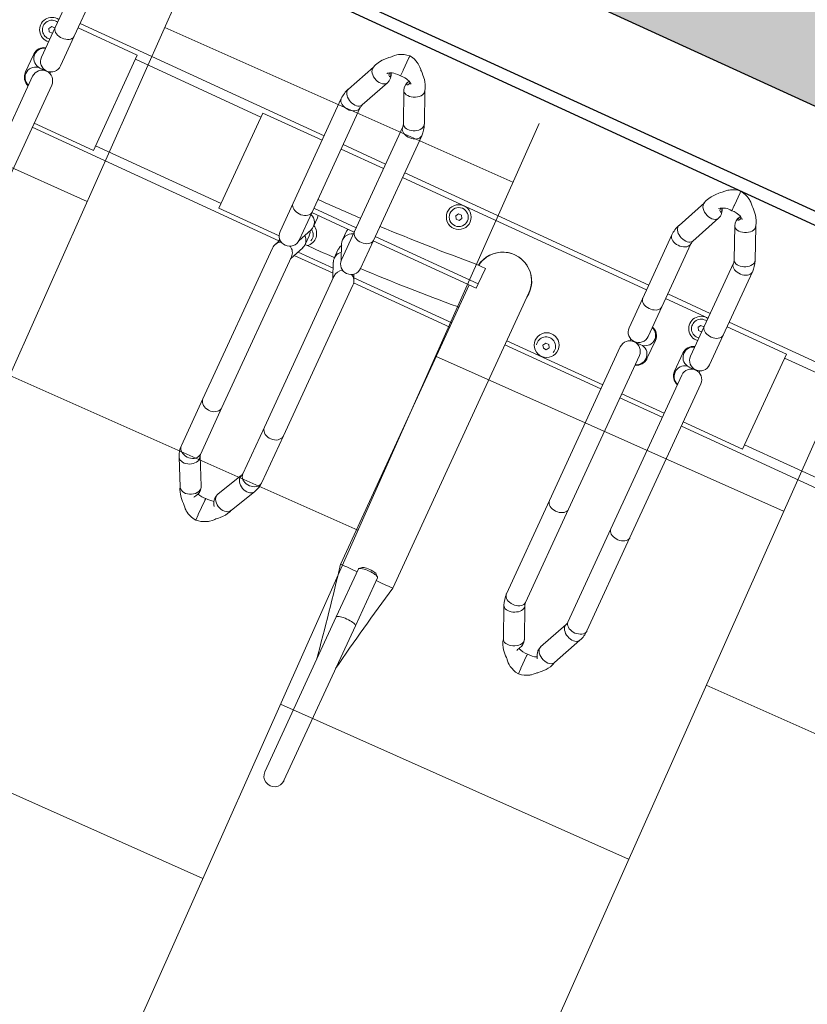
# Model space of a CAD drawing. Header units: metres. Extents: x 134157 to 138734, y 451157 to 455772.
# Tile 880 of 1056: x 136725.724 to 136726.551, y 454287.203 to 454288.237. Entities that reach past the tile are written whole.
import ezdxf

# ---------------------------------------------------------------- set-up
doc = ezdxf.new("R2010")
doc.units = ezdxf.units.M
doc.linetypes.add('HIDDEN__G5', pattern=[1.125, 0.75, -0.375])
doc.layers.add('-DR-alg-hulplijnen', color=210, linetype='Continuous', plot=False)
doc.layers.add('-DR-alg-hulplijnen kantverharding asflast nieuwe fietsstraat', color=7, linetype='Continuous', true_color=0xff9429, plot=False)
doc.layers.add('-DR-nw-gr-arc-beplanting grote vakken', color=7, linetype='Continuous', true_color=0xabceb2)
doc.layers.add('-DR-nw-gr-arc-gras', color=7, linetype='Continuous', true_color=0xb5d5a4)
doc.layers.add('-DR-nw-vh-arc-asfalt fietsstraat rood', color=7, linetype='Continuous', lineweight=9, true_color=0xdfbfc7)
doc.layers.add('-DR-nw-vh-arc-tegels 300x300x45', color=253, linetype='Continuous', lineweight=9)
for name, color, linetype in [('-DR-nw-vh-band 10x20 ob', 2, 'HIDDEN__G5'), ('-DR-nw-vh-kantverharding', 3, 'Continuous'), ('VELOPA-FIG15', 1, 'Continuous'), ('VELOPA-FIG25', 1, 'Continuous')]:
    doc.layers.add(name, color=color, linetype=linetype)
doc.layers.add('-DR-nw-vh-kantverharding halfverharding stabilizer', color=7, linetype='Continuous', true_color=0xe2e1c1, transparency=0.1)
pattern_1 = [(115.335625, (136419.71802, 453326.2367), (-0.223681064, -0.105903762), [0.06, -0.187485]), (205.335625, (136419.71802, 453326.2367), (0.105903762, -0.223681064), [0.06, -0.187485])]

# ---------------------------------------------------------------- blocks, each defined once
blk = doc.blocks.new('Tulip Traverse voetplaat eenzijdig')
at = {"layer": '-DR-alg-hulplijnen', "ltscale": 30}
blk.add_lwpolyline([(3000, -1735), (3000, 190), (0, 190), (0, -1735)], close=True, dxfattribs=at)
at = {"layer": 'VELOPA-FIG15', "color": 252, "linetype": 'Continuous', "lineweight": 9}
for p, q in [((1572.5, 50), (1427.5, 50)), ((2322.5, 50), (2177.5, 50)), ((1572.5, -50), (1427.5, -50)), ((2322.5, -50), (2177.5, -50))]:
    blk.add_line(p, q, dxfattribs=at)
at = {"layer": 'VELOPA-FIG15', "color": 252, "linetype": 'Continuous', "lineweight": 9, "flags": 128}
for points in [[(2038.7, 121.5), (2038.4, 120.9), (2037.6, 119.9), (2036.5, 119.2), (2035.2, 118.6), (2033.6, 118.3), (2031.9, 118.2), (2030.1, 118.4), (2028.2, 118.8), (2026.3, 119.4), (2024.5, 120.2), (2022.9, 121.3), (2021.4, 122.4), (2020.2, 123.7), (2019.2, 125.1), (2018.6, 126.4), (2018.2, 127.8), (2018.2, 129.1), (2018.6, 130.3)], [(2086.3, 121.5), (2086.6, 120.9), (2087.4, 119.9), (2088.5, 119.2), (2089.8, 118.6), (2091.4, 118.3), (2093.1, 118.2), (2094.9, 118.4), (2096.8, 118.8), (2098.7, 119.4), (2100.5, 120.2), (2102.1, 121.3), (2103.6, 122.4), (2104.8, 123.7), (2105.8, 125.1), (2106.4, 126.4), (2106.8, 127.8), (2106.8, 129.1), (2106.4, 130.3)], [(1663.7, 106), (1663.4, 105.5), (1662.6, 104.5), (1661.5, 103.7), (1660.2, 103.1), (1658.6, 102.8), (1656.9, 102.7), (1655.1, 102.8), (1653.2, 103.2), (1651.3, 103.8), (1649.5, 104.7), (1647.9, 105.7), (1646.4, 106.9), (1645.2, 108.2), (1644.2, 109.6), (1643.6, 111), (1643.2, 112.4), (1643.2, 113.7), (1643.6, 114.9), (1643.6, 115)], [(1711.3, 106), (1711.6, 105.5), (1712.4, 104.5), (1713.5, 103.7), (1714.8, 103.1), (1716.4, 102.8), (1718.1, 102.7), (1719.9, 102.8), (1721.8, 103.2), (1723.7, 103.8), (1725.5, 104.7), (1727.1, 105.7), (1728.6, 106.9), (1729.8, 108.2), (1730.8, 109.6), (1731.4, 111), (1731.8, 112.4), (1731.8, 113.7), (1731.4, 114.9), (1731.4, 115)], [(2038, 118.1), (2037.8, 116.8), (2037.3, 115.5), (2036.4, 114.4), (2035.3, 113.3), (2033.9, 112.4), (2032.2, 111.7), (2030.4, 111.2), (2028.5, 110.9), (2026.5, 110.9), (2024.6, 111), (2022.7, 111.4), (2020.9, 112.1), (2019.4, 112.9), (2018.1, 113.8), (2017.1, 115), (2016.4, 116.2), (2016, 117.4), (2016, 118.1)], [(2087, 118.1), (2087.2, 116.8), (2087.7, 115.5), (2088.6, 114.4), (2089.7, 113.3), (2091.1, 112.4), (2092.8, 111.7), (2094.6, 111.2), (2096.5, 110.9), (2098.5, 110.9), (2100.4, 111), (2102.3, 111.4), (2104.1, 112.1), (2105.6, 112.9), (2106.9, 113.8), (2107.9, 115), (2108.6, 116.2), (2109, 117.4), (2109, 118.1)], [(1663, 102.9), (1662.8, 101.6), (1662.3, 100.3), (1661.4, 99.1), (1660.3, 98), (1658.9, 97.1), (1657.2, 96.4), (1655.4, 95.8), (1653.5, 95.5), (1651.5, 95.5), (1649.6, 95.7), (1647.7, 96.1), (1645.9, 96.7), (1644.4, 97.5), (1643.1, 98.5), (1642.1, 99.7), (1641.4, 100.9), (1641, 102.2), (1641, 102.9)], [(1712, 102.9), (1712.2, 101.6), (1712.7, 100.3), (1713.6, 99.1), (1714.7, 98), (1716.1, 97.1), (1717.8, 96.4), (1719.6, 95.8), (1721.5, 95.5), (1723.5, 95.5), (1725.4, 95.7), (1727.3, 96.1), (1729.1, 96.7), (1730.6, 97.5), (1731.9, 98.5), (1732.9, 99.7), (1733.6, 100.9), (1734, 102.2), (1734, 102.9)], [(1337, 45.1), (1337.2, 43.9), (1337.7, 42.6), (1338.6, 41.4), (1339.7, 40.4), (1341.1, 39.5), (1342.8, 38.8), (1344.6, 38.3), (1346.5, 38), (1348.5, 37.9), (1350.4, 38.1), (1352.3, 38.5), (1354.1, 39.1), (1355.6, 39.9), (1356.9, 40.9), (1357.9, 42), (1358.6, 43.2), (1359, 44.5), (1359, 45.1)], [(2038, 45.1), (2037.8, 43.9), (2037.3, 42.6), (2036.4, 41.4), (2035.3, 40.4), (2033.9, 39.5), (2032.2, 38.8), (2030.4, 38.3), (2028.5, 38), (2026.5, 37.9), (2024.6, 38.1), (2022.7, 38.5), (2020.9, 39.1), (2019.4, 39.9), (2018.1, 40.9), (2017.1, 42), (2016.4, 43.2), (2016, 44.5), (2016, 45.1)], [(2087, 45.1), (2087.2, 43.9), (2087.7, 42.6), (2088.6, 41.4), (2089.7, 40.4), (2091.1, 39.5), (2092.8, 38.8), (2094.6, 38.3), (2096.5, 38), (2098.5, 37.9), (2100.4, 38.1), (2102.3, 38.5), (2104.1, 39.1), (2105.6, 39.9), (2106.9, 40.9), (2107.9, 42), (2108.6, 43.2), (2109, 44.5), (2109, 45.1)], [(1663, -18.1), (1662.8, -19.4), (1662.3, -20.7), (1661.4, -21.9), (1660.3, -23), (1658.9, -23.9), (1657.2, -24.6), (1655.4, -25.2), (1653.5, -25.5), (1651.5, -25.5), (1649.6, -25.3), (1647.7, -24.9), (1645.9, -24.3), (1644.4, -23.5), (1643.1, -22.5), (1642.1, -21.3), (1641.4, -20.1), (1641, -18.8), (1641, -18.1)], [(1712, -18.1), (1712.2, -19.4), (1712.7, -20.7), (1713.6, -21.9), (1714.7, -23), (1716.1, -23.9), (1717.8, -24.6), (1719.6, -25.2), (1721.5, -25.5), (1723.5, -25.5), (1725.4, -25.3), (1727.3, -24.9), (1729.1, -24.3), (1730.6, -23.5), (1731.9, -22.5), (1732.9, -21.3), (1733.6, -20.1), (1734, -18.8), (1734, -18.1)], [(2038, -189), (2037.8, -190.3), (2037.3, -191.6), (2036.4, -192.7), (2035.3, -193.8), (2033.9, -194.7), (2032.2, -195.4), (2030.4, -196), (2028.5, -196.3), (2026.5, -196.3), (2024.6, -196.1), (2022.7, -195.7), (2020.9, -195.1), (2019.4, -194.3), (2018.1, -193.3), (2017.1, -192.2), (2016.4, -190.9), (2016, -189.6), (2016, -189)], [(2087, -189), (2087.2, -190.3), (2087.7, -191.6), (2088.6, -192.7), (2089.7, -193.8), (2091.1, -194.7), (2092.8, -195.4), (2094.6, -196), (2096.5, -196.3), (2098.5, -196.3), (2100.4, -196.1), (2102.3, -195.7), (2104.1, -195.1), (2105.6, -194.3), (2106.9, -193.3), (2107.9, -192.2), (2108.6, -190.9), (2109, -189.6), (2109, -189)], [(1663, -244.2), (1662.8, -245.7), (1662.3, -247.1), (1661.4, -248.5), (1660.3, -249.7), (1658.9, -250.7), (1657.2, -251.6), (1655.4, -252.1), (1653.5, -252.5), (1651.5, -252.5), (1649.6, -252.3), (1647.7, -251.9), (1645.9, -251.2), (1644.4, -250.2), (1643.1, -249.1), (1642.1, -247.8), (1641.4, -246.4), (1641, -244.9), (1641, -244.2)], [(1712, -244.2), (1712.2, -245.7), (1712.7, -247.1), (1713.6, -248.5), (1714.7, -249.7), (1716.1, -250.7), (1717.8, -251.6), (1719.6, -252.1), (1721.5, -252.5), (1723.5, -252.5), (1725.4, -252.3), (1727.3, -251.9), (1729.1, -251.2), (1730.6, -250.2), (1731.9, -249.1), (1732.9, -247.8), (1733.6, -246.4), (1734, -244.9), (1734, -244.2)], [(1663, -298.2), (1662.8, -299.7), (1662.3, -301.2), (1661.4, -302.5), (1660.3, -303.7), (1658.9, -304.8), (1657.2, -305.6), (1655.4, -306.2), (1653.5, -306.5), (1651.5, -306.6), (1649.6, -306.4), (1647.7, -305.9), (1645.9, -305.2), (1644.4, -304.3), (1643.1, -303.1), (1642.1, -301.8), (1641.4, -300.4), (1641, -299), (1641, -298.2)], [(1712, -298.2), (1712.2, -299.7), (1712.7, -301.2), (1713.6, -302.5), (1714.7, -303.7), (1716.1, -304.8), (1717.8, -305.6), (1719.6, -306.2), (1721.5, -306.5), (1723.5, -306.6), (1725.4, -306.4), (1727.3, -305.9), (1729.1, -305.2), (1730.6, -304.3), (1731.9, -303.1), (1732.9, -301.8), (1733.6, -300.4), (1734, -299), (1734, -298.2)], [(2038, -296.7), (2037.8, -298.1), (2037.3, -299.3), (2036.4, -300.5), (2035.3, -301.6), (2033.9, -302.5), (2032.2, -303.2), (2030.4, -303.7), (2028.5, -304), (2026.5, -304.1), (2024.6, -303.9), (2022.7, -303.5), (2020.9, -302.9), (2019.4, -302.1), (2018.1, -301.1), (2017.1, -299.9), (2016.4, -298.7), (2016, -297.4), (2016, -296.7)], [(2087, -296.7), (2087.2, -298.1), (2087.7, -299.3), (2088.6, -300.5), (2089.7, -301.6), (2091.1, -302.5), (2092.8, -303.2), (2094.6, -303.7), (2096.5, -304), (2098.5, -304.1), (2100.4, -303.9), (2102.3, -303.5), (2104.1, -302.9), (2105.6, -302.1), (2106.9, -301.1), (2107.9, -299.9), (2108.6, -298.7), (2109, -297.4), (2109, -296.7)], [(1664.1, -302.7), (1663.9, -304.2), (1663.4, -305.8), (1662.6, -307.3), (1661.5, -308.7), (1660.2, -310.1), (1658.6, -311.2), (1656.9, -312.2), (1655.1, -312.9), (1653.2, -313.4), (1651.3, -313.6), (1649.5, -313.5), (1647.9, -313.1), (1646.4, -312.5), (1645.2, -311.6), (1644.2, -310.6), (1643.8, -309.9)], [(1663.5, -300), (1663.9, -301.2), (1664.1, -302.7)], [(1711.5, -300), (1711.1, -301.2), (1710.9, -302.7)], [(1710.9, -302.7), (1711.1, -304.2), (1711.6, -305.8), (1712.4, -307.3), (1713.5, -308.7), (1714.8, -310.1), (1716.4, -311.2), (1718.1, -312.2), (1719.9, -312.9), (1721.8, -313.4), (1723.7, -313.6), (1725.5, -313.5), (1727.1, -313.1), (1728.6, -312.5), (1729.8, -311.6), (1730.8, -310.6), (1731.2, -309.9)], [(2039.1, -301.9), (2038.9, -303.2), (2038.4, -304.6), (2037.6, -306), (2036.5, -307.3), (2035.2, -308.6), (2033.6, -309.7), (2031.9, -310.6), (2030.1, -311.4), (2028.2, -311.9), (2026.3, -312.1), (2024.5, -312.2), (2022.9, -312), (2021.4, -311.5), (2020.2, -310.8), (2019.2, -309.9), (2018.6, -308.9)], [(2038.7, -300), (2038.9, -300.6), (2039.1, -301.9)], [(2086.3, -300), (2086.1, -300.6), (2085.9, -301.9)], [(2085.9, -301.9), (2086.1, -303.2), (2086.6, -304.6), (2087.4, -306), (2088.5, -307.3), (2089.8, -308.6), (2091.4, -309.7), (2093.1, -310.6), (2094.9, -311.4), (2096.8, -311.9), (2098.7, -312.1), (2100.5, -312.2), (2102.1, -312), (2103.6, -311.5), (2104.8, -310.8), (2105.8, -309.9), (2106.4, -308.9)], [(1875, -390.9), (1873, -391), (1871.1, -391.1), (1869.4, -391.3), (1867.8, -391.6), (1866.4, -391.9), (1865.3, -392.3), (1864.5, -392.8), (1864.1, -393.2), (1864, -393.6)], [(1886, -393.6), (1885.9, -393.2), (1885.5, -392.8), (1884.7, -392.3), (1883.6, -391.9), (1882.2, -391.6), (1880.6, -391.3), (1878.9, -391.1), (1877, -391), (1875, -390.9)]]:
    blk.add_lwpolyline(points, dxfattribs=at)
at = {"layer": 'VELOPA-FIG25', "color": 252, "linetype": 'Continuous', "lineweight": 9}
for p, q in [((2062.5, 188.4), (2062.5, 190)), ((2062.5, 188), (2062.5, 188.4)), ((2062.5, 174), (2062.5, 188)), ((1687.5, 172), (1687.5, 173.7)), ((1687.5, 171.6), (1687.5, 172)), ((1687.5, 157.2), (1687.5, 171.6)), ((2062.5, 174), (2062.5, 173.7)), ((2062.5, 173.7), (2062.5, 167.5)), ((1687.5, 157.2), (1687.5, 156.9)), ((1687.5, 156.9), (1687.5, 150.7)), ((2032.8, 163), (2018.6, 130.3)), ((2106.4, 130.3), (2092.2, 163)), ((1657.9, 147), (1643.6, 115)), ((1731.4, 115), (1717.1, 147)), ((2038.7, 121.5), (2053.1, 154.4)), ((2071.9, 154.4), (2086.3, 121.5)), ((1663.7, 106), (1678, 138.2)), ((1697, 138.2), (1711.3, 106)), ((1337, 118.1), (1337, 45.1)), ((1359, 45.1), (1359, 118.1)), ((2016, 118.1), (2016, 45.1)), ((2038, 45.1), (2038, 118.1)), ((2087, 118.1), (2087, 45.1)), ((2109, 45.1), (2109, 118.1)), ((1641, 102.9), (1641, -18.1)), ((1663, -18.1), (1663, 102.9)), ((1712, 102.9), (1712, -18.1)), ((1734, -18.1), (1734, 102.9)), ((1641, 60), (1359, 60)), ((1427.5, 54.7), (1359, 54.7)), ((1427.5, -55.3), (1427.5, 54.7)), ((1641, 54.7), (1572.5, 54.7)), ((1572.5, 54.7), (1572.5, -55.3)), ((1712, 60), (1663, 60)), ((1712, 54.7), (1663, 54.7)), ((2016, 60), (1734, 60)), ((2016, 54.7), (1734, 54.7)), ((2087, 60), (2038, 60)), ((2087, 54.7), (2038, 54.7)), ((2391, 60), (2109, 60)), ((2177.5, 54.7), (2109, 54.7)), ((2177.5, -55.3), (2177.5, 54.7)), ((1331.5, 41.5), (1333.3, 44.5)), ((1333.3, 38.5), (1331.5, 41.5)), ((1333.3, 44.5), (1336.7, 44.5)), ((1336.7, 44.5), (1337, 44)), ((1337, 45.1), (1337, 10.8)), ((1359, 10.8), (1359, 45.1)), ((1801.5, 41.5), (1803.3, 44.5)), ((1803.3, 38.5), (1801.5, 41.5)), ((1803.3, 44.5), (1806.7, 44.5)), ((1806.7, 44.5), (1808.5, 41.5)), ((1808.5, 41.5), (1806.7, 38.5)), ((2016, 45.1), (2016, 10.8)), ((2038, 10.8), (2038, 45.1)), ((2081.5, 41.5), (2083.3, 44.5)), ((2083.3, 38.5), (2081.5, 41.5)), ((2083.3, 44.5), (2086.7, 44.5)), ((2086.7, 44.5), (2087, 44)), ((2087, 45.1), (2087, 10.8)), ((2109, 10.8), (2109, 45.1)), ((1336.7, 38.5), (1333.3, 38.5)), ((1337, 39), (1336.7, 38.5)), ((1806.7, 38.5), (1803.3, 38.5)), ((2086.7, 38.5), (2083.3, 38.5)), ((2087, 39), (2086.7, 38.5)), ((1328.3, 10.2), (1328.3, -10.8)), ((1352.3, -1.1), (1352.3, 0.6)), ((1843, 4.2), (1853, 4.2)), ((1853, -13.7), (1853, 4.2)), ((2022.7, 0.6), (2022.7, -1.1)), ((2046.6, -10.8), (2046.6, 10.2)), ((2078.4, 10.2), (2078.4, -10.8)), ((2102.3, -1.1), (2102.3, 0.6)), ((1340.5, -0.3), (1340.3, -0.3)), ((1340.5, -0.3), (1348, -0.3)), ((1905.1, -341.2), (1905.1, -0.1)), ((2027, -0.3), (2034.5, -0.3)), ((2034.7, -0.3), (2034.5, -0.3)), ((2090.5, -0.3), (2090.3, -0.3)), ((2090.5, -0.3), (2098, -0.3)), ((1337, -11.3), (1337, -189)), ((1359, -189), (1359, -11.3)), ((1641, -18.1), (1641, -50.6)), ((1663, -13.7), (1712, -13.7)), ((1663, -50.6), (1663, -18.1)), ((1663, -18.6), (1712, -18.6)), ((1712, -18.1), (1712, -50.6)), ((1734, -13.7), (1853, -13.7)), ((1734, -50.6), (1734, -18.1)), ((1734, -18.6), (1853, -18.6)), ((1844.9, -18.6), (1844.9, -341.1)), ((1853, -13.7), (1853, -18.6)), ((2016, -11.3), (2016, -189)), ((2038, -189), (2038, -11.3)), ((2087, -11.3), (2087, -189)), ((2109, -189), (2109, -11.3)), ((1670.7, -31.3), (1670.7, -21.2)), ((1704.3, -21.2), (1704.3, -31.3)), ((1663, -51.2), (1669.8, -35.5)), ((1705.2, -35.5), (1712, -51.2)), ((1941.5, -43.5), (1943.3, -40.5)), ((1943.3, -40.5), (1946.7, -40.5)), ((1946.7, -40.5), (1948.5, -43.5)), ((1670.7, -52.2), (1670.7, -42.1)), ((1704.3, -42.1), (1704.3, -52.2)), ((1844.9, -44.5), (1843, -44.5)), ((1943.3, -46.5), (1941.5, -43.5)), ((1946.7, -46.5), (1943.3, -46.5)), ((1948.5, -43.5), (1946.7, -46.5)), ((1359, -55.3), (1427.5, -55.3)), ((1644, -60), (1359, -60)), ((1572.5, -55.3), (1642, -55.3)), ((1644.8, -58.9), (1641.9, -65.6)), ((1663, -72.1), (1669.8, -56.4)), ((1705.2, -56.4), (1712, -72.1)), ((1733.1, -65.6), (1730.2, -58.9)), ((1905.1, -55.3), (2016, -55.3)), ((2016, -60), (1905.1, -60)), ((2038, -55.3), (2087, -55.3)), ((2087, -60), (2038, -60)), ((2109, -55.3), (2177.5, -55.3)), ((2394, -60), (2109, -60)), ((1641, -69.9), (1641, -244.2)), ((1663, -244.2), (1663, -69.9)), ((1709.9, -67.3), (1665.1, -67.3)), ((1707.8, -62.4), (1667.2, -62.4)), ((1712, -69.9), (1712, -244.2)), ((1844.9, -62.4), (1731.7, -62.4)), ((1844.9, -67.3), (1733.7, -67.3)), ((1734, -244.2), (1734, -69.9)), ((2016, -189), (2016, -296.7)), ((2038, -296.7), (2038, -189)), ((2087, -189), (2087, -296.7)), ((2109, -296.7), (2109, -189)), ((1641, -244.2), (1641, -298.2)), ((1663, -298.2), (1663, -244.2)), ((1712, -244.2), (1712, -298.2)), ((1734, -298.2), (1734, -244.2)), ((1643.8, -309.9), (1658.2, -338.2)), ((1677.8, -328.3), (1663.5, -300)), ((1711.5, -300), (1697.2, -328.3)), ((1716.8, -338.2), (1731.2, -309.9)), ((2018.6, -308.9), (2032.9, -341.3)), ((2053.1, -332.4), (2038.7, -300)), ((2086.3, -300), (2071.9, -332.4)), ((2092.1, -341.3), (2106.4, -308.9)), ((1678.1, -329), (1677.9, -328.4)), ((1697.1, -328.4), (1696.9, -329.1)), ((1687.5, -339.9), (1687.5, -337.9)), ((1687.5, -339.9), (1687.5, -340.3)), ((1687.5, -356.6), (1687.5, -340.3)), ((1864, -338.1), (1864, -393.6)), ((1866.8, -335.1), (1864.3, -337.4)), ((1885.7, -337.4), (1883.2, -335.1)), ((1886, -393.6), (1886, -338.1)), ((2053.2, -332.7), (2053.1, -332.4)), ((2071.9, -332.4), (2071.8, -332.7)), ((2062.5, -346.7), (2062.5, -345)), ((2062.5, -346.7), (2062.5, -347.1)), ((2062.5, -361.4), (2062.5, -347.1)), ((1687.5, -357), (1687.5, -356.6)), ((1687.5, -363), (1687.5, -357)), ((2062.5, -361.7), (2062.5, -361.4)), ((2062.5, -367.9), (2062.5, -361.7)), ((1864, -393.6), (1864, -572.7)), ((1886, -393.6), (1886, -572.7))]:
    blk.add_line(p, q, dxfattribs=at)
at = {"layer": 'VELOPA-FIG25', "color": 252, "linetype": 'Continuous', "lineweight": 9, "flags": 128}
for points in [[(2062.5, 190), (2059.1, 189.5), (2056.3, 188.7), (2053.8, 187.6), (2052.1, 186.7), (2051, 186.1), (2050.5, 185.7), (2049.7, 185.2), (2048.1, 183.9), (2046.5, 182.3), (2045.9, 181.5), (2045.2, 180.9), (2043.9, 179.8), (2042.5, 178.5), (2040.2, 176.1), (2038, 173.6), (2036.6, 171.5), (2035.1, 169), (2033.7, 166), (2032.6, 162.3)], [(2092.4, 162.3), (2091.3, 166), (2089.9, 169), (2088.4, 171.5), (2087, 173.6), (2084.1, 176.9), (2082.5, 178.5), (2081.1, 179.8), (2080.4, 180.4), (2079.8, 180.9), (2079.1, 181.5), (2078.5, 182.3), (2076.9, 183.9), (2075.3, 185.2), (2074.2, 186), (2073.5, 186.4), (2072.4, 187), (2070.8, 187.8), (2068.7, 188.7), (2065.9, 189.5), (2062.5, 190)], [(1687.5, 173.7), (1684.2, 173.2), (1681.6, 172.5), (1679.7, 171.7), (1677.6, 170.8), (1676.1, 169.9), (1674.7, 168.9), (1672.8, 167.3), (1671.1, 165.5), (1670.4, 164.7), (1669.7, 164.2), (1668.2, 162.9), (1666.5, 161.2), (1663.2, 157.6), (1661.8, 155.7), (1660.3, 153.2), (1658.8, 150.1), (1657.6, 146.2)], [(1717.4, 146.2), (1716.2, 150.1), (1714.7, 153.2), (1713.2, 155.7), (1711.8, 157.6), (1708.5, 161.2), (1706.8, 162.9), (1705.3, 164.2), (1704.6, 164.7), (1703.9, 165.5), (1702.2, 167.3), (1700.3, 168.9), (1698.9, 169.9), (1697.4, 170.8), (1695.3, 171.7), (1693.4, 172.5), (1690.8, 173.2), (1687.5, 173.7)], [(2051.7, 165.8), (2052.2, 164.9), (2052.7, 163.8), (2053, 162.7), (2053, 162), (2052.9, 161.5), (2052.6, 161.3), (2052.1, 161.4), (2051.5, 161.9), (2051, 162.6), (2050.8, 163.7), (2050.7, 164.7), (2050.7, 165.2)], [(2062.5, 167.4), (2065.1, 167.6), (2067.4, 167.4), (2069.3, 167.1), (2070.8, 166.7), (2073.1, 165.9), (2075, 164.8), (2075.7, 164.2), (2076.1, 163.9), (2076.2, 163.8), (2076.2, 163.9)], [(2032.7, 162.3), (2032.6, 161.4), (2032.8, 159.9), (2033.3, 158.4), (2034.3, 156.9), (2035.6, 155.5), (2037.2, 154.2), (2039, 153.1), (2041, 152.2), (2043, 151.6), (2045, 151.2), (2047, 151.1), (2048.8, 151.4), (2050.4, 151.9), (2051.7, 152.6), (2052.7, 153.6), (2053.1, 154.5)], [(2092.3, 162.3), (2092.5, 161.4), (2092.3, 159.9), (2091.7, 158.4), (2090.7, 156.9), (2089.4, 155.5), (2087.8, 154.2), (2086, 153.1), (2084, 152.2), (2082, 151.6), (2080, 151.2), (2078, 151.1), (2076.2, 151.4), (2074.6, 151.9), (2073.3, 152.6), (2072.3, 153.6), (2071.9, 154.5)], [(2072, 162.2), (2072.1, 161.6), (2072.3, 161.4), (2072.8, 161.4), (2073.4, 161.7), (2074, 162.5), (2074.2, 163.6), (2074.3, 164.7), (2074.3, 165.2)], [(1657.7, 146.2), (1657.6, 145.2), (1657.8, 143.7), (1658.3, 142.2), (1659.3, 140.7), (1660.6, 139.3), (1662.2, 137.9), (1664, 136.8), (1666, 135.9), (1668, 135.3), (1670, 134.9), (1672, 134.9), (1673.8, 135.1), (1675.4, 135.7), (1676.7, 136.5), (1677.7, 137.5), (1678, 138.3)], [(1673.5, 147), (1673.5, 147), (1673.6, 147.1), (1674, 147.4), (1674.7, 147.9), (1675.6, 148.5), (1676.8, 149.1), (1678.2, 149.7), (1679.8, 150.1), (1681.8, 150.5), (1684.4, 150.8), (1687.5, 150.7)], [(1677, 149.2), (1677.2, 148.8), (1677.7, 147.7), (1678, 146.6), (1678, 145.8), (1677.9, 145.3), (1677.6, 145.1), (1677.1, 145.2), (1676.5, 145.6), (1676, 146.3), (1675.8, 147.3), (1675.7, 148.4), (1675.7, 148.5)], [(1687.5, 150.7), (1690.1, 150.8), (1692.4, 150.6), (1694.3, 150.4), (1695.8, 150), (1698.1, 149.2), (1700, 148.1), (1700.7, 147.6), (1701.1, 147.3), (1701.3, 147.2), (1701.3, 147.2)], [(1697, 146), (1697.1, 145.4), (1697.3, 145.1), (1697.8, 145.1), (1698.4, 145.4), (1699, 146.2), (1699.2, 147.3), (1699.3, 148.4), (1699.3, 148.5)], [(1717.3, 146.2), (1717.5, 145.2), (1717.3, 143.7), (1716.7, 142.2), (1715.7, 140.7), (1714.4, 139.3), (1712.8, 137.9), (1711, 136.8), (1709, 135.9), (1707, 135.3), (1705, 134.9), (1703, 134.9), (1701.2, 135.1), (1699.6, 135.7), (1698.3, 136.5), (1697.3, 137.5), (1697, 138.3)], [(1670.6, -21.2), (1670.7, -21.1), (1670.2, -18.6)], [(1704.4, -21.2), (1704.3, -21.1), (1704.8, -18.6)], [(1669.1, -37), (1670.1, -38.6), (1670.6, -42.1)], [(1705.9, -37), (1704.9, -38.6), (1704.4, -42.1)], [(1644.1, -60.4), (1643.9, -59.5), (1643.7, -57.8)], [(1678.5, -331.1), (1678.3, -329.5), (1677.8, -328.3)], [(1696.6, -331.1), (1696.8, -329.5), (1697.2, -328.3)], [(1658.1, -338), (1658.8, -340.4), (1660.2, -343.1), (1661.5, -345.1), (1662.6, -346.5), (1663.6, -347.8), (1665, -349.4), (1666.7, -351), (1668.5, -352.6), (1670, -354.2), (1671.3, -355.6), (1672.5, -356.8), (1673.4, -357.5), (1674.3, -358.2), (1675.6, -359.1), (1677.5, -360.2), (1679.4, -361), (1681.6, -361.8), (1684.4, -362.5), (1687.5, -363)], [(1658.2, -338.2), (1658.3, -338.5), (1659.3, -339.8), (1660.6, -340.8), (1662.2, -341.5), (1664, -341.9), (1666, -341.9), (1668, -341.6), (1670, -341), (1672, -340.2), (1673.8, -339), (1675.4, -337.6), (1676.7, -336.1), (1677.7, -334.4), (1678.3, -332.7), (1678.5, -331.1)], [(1676.9, -339.6), (1676.6, -340.1), (1676, -341.1), (1675.8, -341.8), (1675.7, -342), (1675.7, -341.8), (1675.8, -341.3), (1675.8, -340.6)], [(1687.5, -363), (1690.4, -362.6), (1693, -361.9), (1695.1, -361.2), (1696.9, -360.4), (1698.8, -359.4), (1700.2, -358.6), (1701.2, -357.9), (1703.6, -355.8), (1705.4, -353.8), (1706.2, -352.9), (1707.2, -352), (1708.4, -351), (1709.7, -349.7), (1711.4, -347.8), (1713.5, -345.1), (1715, -342.8), (1716.3, -340.1), (1717, -338)], [(1716.8, -338.2), (1716.7, -338.5), (1715.7, -339.8), (1714.4, -340.8), (1712.8, -341.5), (1711, -341.9), (1709, -341.9), (1707, -341.6), (1705, -341), (1703, -340.2), (1701.2, -339), (1699.6, -337.6), (1698.3, -336.1), (1697.3, -334.4), (1696.8, -332.7), (1696.6, -331.1)], [(1875, -335.4), (1873, -335.4), (1871.1, -335.6), (1869.4, -335.8), (1867.8, -336.1), (1866.4, -336.4), (1865.3, -336.8), (1864.5, -337.2), (1864.1, -337.7), (1864, -338.1)], [(1866.8, -335.1), (1866.9, -335), (1867.6, -334.6), (1868.7, -334.3), (1870, -334), (1871.5, -333.8), (1873.2, -333.6), (1875, -333.6)], [(1875, -333.6), (1876.8, -333.6), (1878.5, -333.8), (1880, -334), (1881.3, -334.3), (1882.4, -334.6), (1883.1, -335), (1883.2, -335.1)], [(1886, -338.1), (1885.9, -337.7), (1885.5, -337.2), (1884.7, -336.8), (1883.6, -336.4), (1882.2, -336.1), (1880.6, -335.8), (1878.9, -335.6), (1877, -335.4), (1875, -335.4)], [(2032.9, -341.1), (2033.7, -344), (2035.1, -347), (2036.6, -349.5), (2037.9, -351.4), (2040.9, -354.8), (2042.5, -356.4), (2044, -357.7), (2044.6, -358.3), (2045.2, -358.8), (2045.8, -359.4), (2046.5, -360.2), (2048.1, -361.8), (2049.7, -363.1), (2050.8, -363.9), (2051.5, -364.3), (2052.6, -364.9), (2054.2, -365.7), (2056.3, -366.6), (2059.1, -367.4), (2062.5, -367.9)], [(2033, -341.3), (2033.3, -342), (2034.3, -343.1), (2035.6, -343.9), (2037.2, -344.4), (2039, -344.6), (2041, -344.6), (2043, -344.2), (2045, -343.6), (2047, -342.7), (2048.8, -341.5), (2050.4, -340.2), (2051.7, -338.8), (2052.7, -337.3), (2053.3, -335.8), (2053.5, -334.3)], [(2053.5, -334.3), (2053.3, -332.9), (2053, -332.4)], [(2062.5, -367.9), (2065.9, -367.4), (2068.7, -366.6), (2071.2, -365.5), (2072.9, -364.7), (2074, -364), (2074.5, -363.6), (2075.3, -363.1), (2076.9, -361.8), (2078.5, -360.2), (2079.2, -359.4), (2079.8, -358.8), (2080.4, -358.3), (2081, -357.7), (2082.5, -356.4), (2084.1, -354.8), (2087.1, -351.4), (2088.5, -349.5), (2089.9, -347), (2091.3, -344), (2092.1, -341.1)], [(2071.7, -333.1), (2071.2, -335), (2071, -337.3), (2071.3, -339.4), (2071.8, -341.1), (2072.9, -343.5), (2073.4, -344.3), (2073.8, -344.9), (2074, -345.3), (2074, -345.3)], [(2071.6, -334.3), (2071.8, -332.9), (2072, -332.4)], [(2092, -341.3), (2091.7, -342), (2090.7, -343.1), (2089.4, -343.9), (2087.8, -344.4), (2086, -344.6), (2084, -344.6), (2082, -344.2), (2080, -343.6), (2078, -342.7), (2076.2, -341.5), (2074.6, -340.2), (2073.3, -338.8), (2072.3, -337.3), (2071.8, -335.8), (2071.6, -334.3)], [(2052.3, -342.7), (2052.2, -342.9), (2051.6, -343.9), (2051, -345.1), (2050.8, -345.9), (2050.7, -346.2), (2050.7, -346.2)]]:
    blk.add_lwpolyline(points, dxfattribs=at)
at = {"layer": 'VELOPA-FIG25', "color": 252, "linetype": 'Continuous', "lineweight": 9}
for centre, radius in [((1805, 41.5), 13), ((1805, 41.5), 10), ((1945, -42), 13)]:
    blk.add_circle(centre, radius, dxfattribs=at)
for centre, radius, start, end in [((2060, 149.1), 18.5, 82.1098, 127.3763), ((2041.7, 159), 12.3, 338.4965, 33.8595), ((2079.5, 161.4), 7.59, 145.2636, 174.2273), ((2081.6, 158.8), 10.6, 147.1944, 204.338), ((1666.8, 142.9), 12.2, 337.8622, 31.5539), ((1706.5, 142.7), 10.6, 146.3887, 204.8404), ((1703.7, 145.5), 6.81, 146.8802, 175.2459), ((2046.4, 118), 30.4, 156.2888, 179.9028), ((2078.5, 118), 30.5, 0.1365, 23.6714), ((1670.6, 102.9), 29.6, 155.7874, 179.892), ((1704.3, 102.8), 29.7, 0.1509, 24.1698), ((2046.4, 118), 8.35, 155.776, 179.712), ((2078.5, 118), 8.54, 0.5484, 23.9635), ((1670.6, 102.9), 7.55, 155.1688, 179.6491), ((1704.3, 102.8), 7.74, 0.6594, 24.5226), ((1335, 41.5), 13, 81.1456, 278.8544), ((2085, 41.5), 13, 81.1456, 278.8544), ((1335, 41.5), 10, 78.4571, 281.5429), ((2085, 41.5), 10, 78.4571, 281.5429), ((1340.4, 10.2), 12, 106.2055, 180), ((1340.4, 10.7), 11, 107.8616, 270.0962), ((1875, -0.3), 30.5, 351.3116, 171.5322), ((1875, 0), 30.1, 359.7684, 171.8778), ((2034.6, 10.7), 11, 269.9038, 72.1385), ((2034.7, 10.2), 12, 0, 73.7845), ((2090.4, 10.2), 12, 106.2055, 180), ((2090.4, 10.7), 11, 107.8615, 270.0962), ((1348, 10.8), 11, 180, 0), ((2027, 10.8), 11, 180, 0), ((2098, 10.8), 11, 180, 0), ((1651.8, 2374.2), 2377.6, 271.9815, 274.6127), ((1340.3, -11.2), 11, 89.9727, 252.4759), ((1348, -11.3), 11, 0, 180), ((1643.9, 2582.8), 2586.4, 270.4234, 271.5091), ((2027, -11.3), 11, 0, 180), ((2034.7, -11.2), 11, 287.5241, 90.0274), ((2090.3, -11.2), 11, 89.9726, 252.4759), ((2098, -11.3), 11, 0, 180), ((1340.4, -10.8), 12, 180, 253.7945), ((2034.7, -10.8), 12, 286.2155, 0), ((2090.4, -10.8), 12, 180, 253.7945), ((1659.9, -31.2), 10.8, 336.6466, 73.2244), ((1665, -42), 13, 308.5211, 64.2094), ((1715.1, -31.2), 10.8, 106.7755, 203.3535), ((1665, -43.5), 10, 344.534, 60), ((1945, -43.5), 10, 60, 195.466), ((1945, -43.5), 10, 344.534, 60), ((1652, -50.6), 11, 180, 0), ((1660, -52.2), 10.6, 336.4237, 53.9238), ((1643.9, 2532.4), 2584.8, 270.5924, 271.3341), ((1715, -52.2), 10.6, 126.076, 203.5764), ((1723, -50.6), 11, 180, 0), ((1651.8, 2325.5), 2377.7, 271.9815, 274.6127), ((1651.8, -69.9), 10.8, 117.2719, 179.8327), ((1652.2, -69.9), 10.8, 0.2842, 62.6114), ((1722.8, -69.9), 10.8, 117.3884, 179.716), ((1723.2, -69.9), 10.8, 0.1678, 62.7278), ((1666.8, -298.1), 25.8, 180.2353, 207.0875), ((1667, -298.1), 3.97, 181.9954, 208.124), ((1708.1, -298.1), 3.91, 331.6822, 358.1984), ((1708.3, -298.1), 25.7, 332.8594, 359.8176), ((2046, -296.7), 29.9, 180.1465, 204.0079), ((2046, -296.7), 8, 180.6237, 204.3373), ((2079.2, -296.7), 7.81, 335.3701, 359.669), ((2079.2, -296.7), 29.8, 335.9495, 359.8966), ((1669.3, -333.5), 9.75, 321.0803, 23.2663), ((1708.2, -333.6), 12.2, 160.5617, 222.1983), ((1684.6, -315.5), 22.6, 253.7086, 277.3993), ((1690.4, -314.6), 23.4, 262.9442, 285.5691), ((2043.8, -337), 10.2, 326.0065, 22.3686), ((-808.8, -892.8), 2710.3, 9.5498, 11.7414), ((1859.7, 230.5), 571.9, 268.5109, 270.4289), ((4612.5, -902.9), 2765, 168.2804, 170.4286), ((1891, 146.7), 488.2, 269.4088, 271.6564), ((2059.8, -326.1), 19.1, 245.4192, 277.9826), ((2064.9, -324.6), 20.6, 263.2008, 292.8484), ((1875, -572.7), 11, 179.0854, 0.9146)]:
    blk.add_arc(centre, radius, start, end, dxfattribs=at)

msp = doc.modelspace()

# ---------------------------------------------------------------- hatches: boundary and pattern name
at = {"layer": '-DR-nw-gr-arc-beplanting grote vakken'}
h = msp.add_hatch(color=256, dxfattribs=at)
h.dxf.hatch_style = 1
h.paths.add_polyline_path([(136723.332, 454305.7854), (136720.7108, 454299.9138), (136717.3433, 454292.3704), (136716.5484, 454290.5897), (136718.1664, 454289.8468), (136718.9805, 454291.6199), (136725.5709, 454288.5988), (136727.6809, 454287.6316), (136726.889, 454285.9069), (136729.73, 454285.9067), (136734.61, 454300.6677)])
at = {"layer": '-DR-nw-gr-arc-gras', "transparency": 33554687}
h = msp.add_hatch(dxfattribs=at)
h.set_pattern_fill('AGR-BOLLEN', color=256, scale=0.1, pattern_type=2)
h.set_pattern_definition(pattern_1)
edge = h.paths.add_edge_path()
edge.add_arc((-7000776.8095, 3043164.5676), 7592527.9974, 340.05675056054, 340.05722562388)
edge.add_line((136455.7816, 453494.2543), (136455.1236, 453494.4934))
edge.add_arc((380495.2224, 364992.5484), 259592.3036, 160.066656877, 160.080445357)
edge.add_line((136433.8323, 453435.7615), (136433.8135, 453435.7683))
edge.add_line((136433.8135, 453435.7683), (136432.1795, 453431.2551))
edge.add_line((136432.1795, 453431.2551), (136432.1983, 453431.2483))
edge.add_line((136432.1983, 453431.2483), (136431.6776, 453429.8696))
edge.add_line((136431.6776, 453429.8696), (136432.3364, 453429.6312))
edge.add_line((136432.3364, 453429.6312), (136434.3093, 453435.0766))
h = msp.add_hatch(dxfattribs=at)
h.set_pattern_fill('AGR-BOLLEN', color=256, scale=0.1, pattern_type=2)
h.set_pattern_definition(pattern_1)
edge = h.paths.add_edge_path()
edge.add_line((136644.2753, 454017.4218), (136643.9351, 454016.4815))
edge.add_line((136643.9351, 454016.4815), (136643.8839, 454016.3403))
edge.add_line((136643.8839, 454016.3403), (136644.5422, 454016.1017))
edge.add_arc((1711333.9831, -116117.4265), 1674723.5818, 160.0956720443, 160.0966573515, ccw=False)
edge.add_line((136654.3469, 454043.1813), (136653.6889, 454043.4199))
edge.add_line((136653.6889, 454043.4199), (136653.6378, 454043.279))
edge.add_line((136653.6378, 454043.279), (136653.2975, 454042.3387))
edge.add_line((136653.2975, 454042.3387), (136644.2753, 454017.4218))
h = msp.add_hatch(dxfattribs=at)
h.set_pattern_fill('AGR-BOLLEN', color=256, scale=0.1, pattern_type=2)
h.set_pattern_definition(pattern_1)
h.paths.add_polyline_path([(136767.0671, 454353.6106), (136793.6153, 454437.6854, -0.413342), (136794.8672, 454438.3388), (136795.1655, 454439.2933, 0.413342), (136792.6617, 454437.9866), (136766.1239, 454353.9446), (136752.3016, 454318.8079, -0.00463), (136725.9013, 454239.6213), (136726.8466, 454239.2952, 0.004629), (136753.2436, 454318.4708)])
at = {"layer": '-DR-nw-vh-arc-asfalt fietsstraat rood', "transparency": 33554687}
h = msp.add_hatch(color=256, dxfattribs=at)
h.dxf.hatch_style = 1
edge = h.paths.add_edge_path()
edge.add_line((136621.1192, 453955.2347), (136699.2196, 454170.9218))
edge.add_arc((132463.7409, 455704.591), 4504.6, 340.0946501, 342.4755034)
edge.add_line((136759.2747, 454348.195), (136783.3161, 454424.3311))
edge.add_line((136783.3161, 454424.3311), (136779.3111, 454425.5958))
edge.add_line((136779.3111, 454425.5958), (136755.2697, 454349.4597))
edge.add_arc((132463.7409, 455704.591), 4500.4, 340.0946501, 342.4755034, ccw=False)
edge.add_line((136695.2705, 454172.3518), (136617.1701, 453956.6646))
edge.add_line((136617.1701, 453956.6646), (136621.1192, 453955.2347))
at = {"layer": '-DR-nw-vh-arc-tegels 300x300x45'}
h = msp.add_hatch(dxfattribs=at)
h.set_pattern_fill('AVH-TEGEL_200X200_HALFST', color=256, scale=2, angle=156, pattern_type=2)
h.set_pattern_definition([(156, (1.8467, -0.8534), (-0.44676551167, -0.0200144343), [0.4, -0.4]), (246, (1.8467, -0.8534), (0.36541818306, -0.16269465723), [])])
h.paths.add_polyline_path([(136726.7316, 454285.8039), (136727.3642, 454287.6261), (136719.1921, 454291.3711), (136718.3969, 454289.6309)])

# ---------------------------------------------------------------- linework, layer by layer
at = {"layer": '-DR-alg-hulplijnen kantverharding asflast nieuwe fietsstraat'}
for points in [[(136782.1872, 454454.7184), (136782.7811, 454444.4883, -0.091214), (136782.1102, 454439.1022), (136779.3722, 454430.4312, 0.080612), (136779.1407, 454428.8462), (136779.1651, 454427.3139, -0.080612), (136778.9337, 454425.7289), (136779.3111, 454425.5958), (136755.2697, 454349.4597, -0.010389), (136695.2705, 454172.3518), (136617.1701, 453956.6646), (136616.794, 453956.8008, -0.016644), (136615.5575, 453953.7113), (136612.5988, 453946.9774)], [(136782.1872, 454454.7184), (136782.7811, 454444.4883, -0.091214), (136782.1102, 454439.1022), (136779.3722, 454430.4312, 0.080612), (136779.1407, 454428.8462), (136779.1651, 454427.3139, -0.080612), (136778.9337, 454425.7289), (136779.3111, 454425.5958), (136755.2697, 454349.4597, -0.010389), (136695.2705, 454172.3518), (136617.1701, 453956.6646), (136616.794, 453956.8008, -0.016644), (136615.5575, 453953.7113), (136612.5988, 453946.9774)], [(136795.3186, 454446.8928, -0.11334), (136791.4409, 454440.3456), (136791.3771, 454440.2781, 0.112567), (136788.0051, 454434.5238), (136786.0473, 454428.3234, -0.080612), (136785.3265, 454426.8929), (136784.4184, 454425.6411, 0.080611), (136783.6976, 454424.2106), (136783.3161, 454424.3311), (136759.2747, 454348.195, -0.010389), (136699.2196, 454170.9218), (136621.1192, 453955.2347), (136621.4953, 453955.0985, 0.016644), (136620.467, 453951.9335), (136618.8898, 453946.4661, -0.016644)], [(136795.3186, 454446.8928, -0.11334), (136791.4409, 454440.3456), (136791.3771, 454440.2781, 0.112567), (136788.0051, 454434.5238), (136786.0473, 454428.3234, -0.080612), (136785.3265, 454426.8929), (136784.4184, 454425.6411, 0.080611), (136783.6976, 454424.2106), (136783.3161, 454424.3311), (136759.2747, 454348.195, -0.010389), (136699.2196, 454170.9218), (136621.1192, 453955.2347), (136621.4953, 453955.0985, 0.016644), (136620.467, 453951.9335), (136618.8898, 453946.4661, -0.016644)]]:
    msp.add_lwpolyline(points, format="xyb", dxfattribs=at)
at = {"layer": '-DR-nw-vh-band 10x20 ob', "flags": 128}
msp.add_lwpolyline([(136729.73, 454285.9067), (136732.2552, 454293.5261), (136734.61, 454300.6677), (136723.332, 454305.7854), (136716.5484, 454290.5897), (136718.1664, 454289.8468), (136718.9805, 454291.6199), (136727.6809, 454287.6316), (136726.889, 454285.9069)], dxfattribs=at)
at = {"layer": '-DR-nw-vh-kantverharding'}
for points in [[(136616.794, 453956.8008), (136617.1701, 453956.6646), (136695.2705, 454172.3518, 0.010389), (136755.2697, 454349.4597), (136779.3111, 454425.5958)], [(136783.8944, 454424.7311, 0.447201), (136784.2009, 454424.0517), (136785.5094, 454423.6385, -0.414203), (136785.7051, 454423.262), (136774.1273, 454386.5966, -0.414214), (136773.7509, 454386.4009), (136772.4159, 454386.8225, 0.414214), (136771.7885, 454386.4962), (136771.2164, 454384.6844, 0.414214), (136771.5427, 454384.0571), (136772.8777, 454383.6355, -0.414214), (136773.0734, 454383.2591), (136764.8079, 454357.0831, -0.414214), (136764.4314, 454356.8873), (136763.0964, 454357.3089, 0.414214), (136762.4691, 454356.9827), (136759.6562, 454348.0746, -0.010389), (136699.5957, 454170.7856), (136621.4953, 453955.0985, 0.016644), (136620.467, 453951.9335), (136618.8898, 453946.4661, -0.016644)], [(136621.4953, 453955.0985), (136621.1192, 453955.2347), (136699.2196, 454170.9218, 0.010389), (136759.2747, 454348.195), (136783.3161, 454424.3311)]]:
    msp.add_lwpolyline(points, format="xyb", dxfattribs=at)
msp.add_lwpolyline([(136729.7943, 454285.7867, 0.000875), (136734.7325, 454300.7219), (136723.2817, 454305.918), (136716.4167, 454290.5401), (136718.2155, 454289.7142), (136719.0297, 454291.4873), (136727.5482, 454287.5824), (136726.7316, 454285.8039), (136726.7684, 454285.787)], format="xyb", close=True, dxfattribs=at)
at = {"layer": '-DR-nw-vh-kantverharding halfverharding stabilizer'}
msp.add_lwpolyline([(136725.9013, 454239.6213, 0.00463), (136752.3016, 454318.8079), (136766.1239, 454353.9446), (136792.6617, 454437.9866, -0.413342), (136795.1655, 454439.2933)], format="xyb", dxfattribs=at)

# ---------------------------------------------------------------- block references
at = {"layer": '-DR-nw-vh-kantverharding', "xscale": 0.001, "yscale": 0.001, "zscale": 0.001, "rotation": 335.2641229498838}
msp.add_blockref('Tulip Traverse voetplaat eenzijdig', (136724.5283, 454288.7471), dxfattribs=at)

doc.saveas('drawing.dxf')
